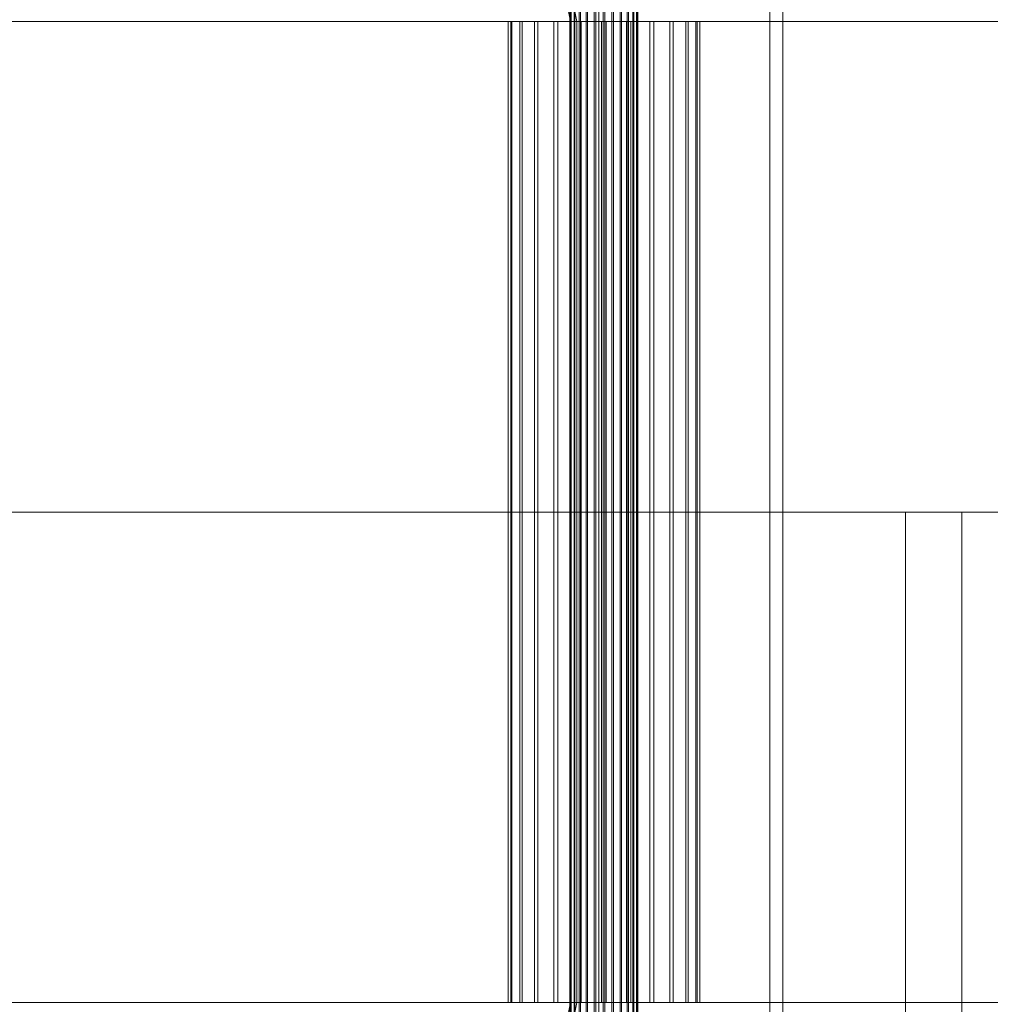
# Model space of a CAD drawing. Header units: millimetres. Extents: x -2233 to 65662, y -50530 to 6847.
# Tile 342 of 656: x 4590 to 4848, y -18130 to -17870. Entities that reach past the tile are written whole.
import ezdxf

# ---------------------------------------------------------------- set-up
doc = ezdxf.new("R2010")
doc.units = ezdxf.units.MM
for name, color, linetype, lineweight in [('COTAS_P', 1, 'Continuous', 0), ('superior_C01', 7, 'Continuous', 0), ('superior_dosificador', 7, 'Continuous', 0)]:
    doc.layers.add(name, color=color, linetype=linetype, lineweight=lineweight)
doc.dimstyles.new('R19_100', dxfattribs={"dimtxt": 250, "dimasz": 150, "dimexe": 150, "dimexo": 80, "dimgap": 100, "dimtad": 1, "dimtih": 1, "dimtoh": 1, "dimdsep": 46, "dimcen": 0.09, "dimadec": 0, "dimazin": 0, "dimtfac": 1, "dimtdec": 4, "dimtofl": 0, "dimtmove": 0, "dimatfit": 3, "dimfxl": 1, "dimtolj": 1, "dimtzin": 0, "dimarcsym": 0})

# ---------------------------------------------------------------- blocks, each defined once
blk = doc.blocks.new('DIM_R32_30')
at = {"layer": 'COTAS_P'}
for p, q in [((4250, -17250), (4400, -17205)), ((5950, -17250), (5800, -17205)), ((4250, -18150), (4250, -17250)), ((5950, -17250), (4250, -17250)), ((4250, -17250), (4400, -17295)), ((5950, -17250), (5800, -17295)), ((5950, -18150), (5950, -17250))]:
    blk.add_line(p, q, dxfattribs=at)
blk.add_text('1700 P', height=250, rotation=180, dxfattribs=at).set_placement((5100, -17350))

msp = doc.modelspace()

# ---------------------------------------------------------------- linework, layer by layer
at = {"layer": 'superior_C01'}
for p, q in [((4740.372, -17575), (4740.372, -18425)), ((4743.759, -18425), (4743.759, -17575)), ((4789.106, -18425), (4789.106, -17575)), ((4792.493, -17575), (4792.493, -18425)), ((4716.927, -17771.702), (4736.241, -17870)), ((4737.925, -17870), (4718.61, -17771.702)), ((4736.097, -18148), (4736.097, -17852)), ((4736.347, -18148), (4736.347, -17852)), ((4736.46, -18148), (4736.46, -17852)), ((4737.193, -18148), (4737.193, -17852)), ((4737.412, -18148), (4737.412, -17852)), ((4738.577, -18148), (4738.577, -17852)), ((4738.887, -18148), (4738.887, -17852)), ((4740.406, -18148), (4740.406, -17852)), ((4740.785, -18148), (4740.785, -17852)), ((4742.554, -18148), (4742.554, -17852)), ((4742.977, -18148), (4742.977, -17852)), ((4744.875, -18148), (4744.875, -17852)), ((4745.313, -18148), (4745.313, -17852)), ((4747.211, -18148), (4747.211, -17852)), ((4747.634, -18148), (4747.634, -17852)), ((4749.403, -18148), (4749.403, -17852)), ((4749.783, -18148), (4749.783, -17852)), ((4751.301, -18148), (4751.301, -17852)), ((4751.611, -18148), (4751.611, -17852)), ((4752.777, -18148), (4752.777, -17852)), ((4752.996, -18148), (4752.996, -17852)), ((4753.728, -17852), (4753.728, -18148)), ((4753.842, -18148), (4753.842, -17852)), ((4754.092, -18148), (4754.092, -17852)), ((3795.616, -17870), (4736.241, -17870)), ((4737.925, -17870), (3797.3, -17870)), ((4720.407, -17870), (4719.702, -17870)), ((4719.702, -17870), (4720.727, -17870)), ((4719.702, -18130), (4719.702, -17870)), ((4722.795, -17870), (4720.407, -17870)), ((4720.407, -18130), (4720.407, -17870)), ((4720.727, -17870), (4723.413, -17870)), ((4720.727, -18130), (4720.727, -17870)), ((4726.702, -17870), (4722.795, -17870)), ((4722.795, -18130), (4722.795, -17870)), ((4723.413, -17870), (4727.576, -17870)), ((4723.413, -18130), (4723.413, -17870)), ((4731.863, -17870), (4726.702, -17870)), ((4726.702, -18130), (4726.702, -17870)), ((4727.576, -17870), (4732.933, -17870)), ((4727.576, -18130), (4727.576, -17870)), ((4737.925, -17870), (4731.863, -17870)), ((4731.863, -18130), (4731.863, -17870)), ((4732.933, -17870), (4739.119, -17870)), ((4732.933, -18130), (4732.933, -17870)), ((4736.241, -17870), (4736.241, -18000)), ((4736.241, -17870), (5676.866, -17870)), ((4737.925, -18000), (4737.925, -17870)), ((5678.55, -17870), (4737.925, -17870)), ((4744.476, -17870), (4737.925, -17870)), ((4737.925, -18130), (4737.925, -17870)), ((4739.119, -17870), (4745.712, -17870)), ((4739.119, -18130), (4739.119, -17870)), ((4751.069, -17870), (4744.476, -17870)), ((4744.476, -18130), (4744.476, -17870)), ((4745.712, -17870), (4752.263, -17870)), ((4745.712, -18130), (4745.712, -17870)), ((4757.255, -17870), (4751.069, -17870)), ((4751.069, -18130), (4751.069, -17870)), ((4752.263, -17870), (4758.326, -17870)), ((4752.263, -18130), (4752.263, -17870)), ((4762.612, -17870), (4757.255, -17870)), ((4757.255, -18130), (4757.255, -17870)), ((4758.326, -17870), (4763.487, -17870)), ((4758.326, -18130), (4758.326, -17870)), ((4766.776, -17870), (4762.612, -17870)), ((4762.612, -18130), (4762.612, -17870)), ((4763.487, -17870), (4767.394, -17870)), ((4763.487, -18130), (4763.487, -17870)), ((4769.461, -17870), (4766.776, -17870)), ((4766.776, -18130), (4766.776, -17870)), ((4767.394, -17870), (4769.781, -17870)), ((4767.394, -18130), (4767.394, -17870)), ((4770.487, -17870), (4769.461, -17870)), ((4769.461, -17870), (4769.461, -18130)), ((4769.781, -17870), (4770.487, -17870)), ((4769.781, -18130), (4769.781, -17870)), ((4770.487, -18130), (4770.487, -17870)), ((3795.616, -18000), (4736.241, -18000)), ((4737.925, -18000), (3797.3, -18000)), ((4736.241, -18000), (4736.241, -18130)), ((4736.241, -18000), (5676.866, -18000)), ((4737.925, -18130), (4737.925, -18000)), ((5678.55, -18000), (4737.925, -18000)), ((3795.616, -18130), (4736.241, -18130)), ((4737.925, -18130), (3797.3, -18130)), ((4736.241, -18130), (4716.927, -18228.298)), ((4718.61, -18228.298), (4737.925, -18130)), ((4720.727, -18130), (4719.702, -18130)), ((4719.702, -18130), (4720.407, -18130)), ((4720.407, -18130), (4722.795, -18130)), ((4723.413, -18130), (4720.727, -18130)), ((4722.795, -18130), (4726.702, -18130)), ((4727.576, -18130), (4723.413, -18130)), ((4726.702, -18130), (4731.863, -18130)), ((4732.933, -18130), (4727.576, -18130)), ((4731.863, -18130), (4737.925, -18130)), ((4739.119, -18130), (4732.933, -18130)), ((4736.241, -18130), (5676.866, -18130)), ((5678.55, -18130), (4737.925, -18130)), ((4737.925, -18130), (4744.476, -18130)), ((4745.712, -18130), (4739.119, -18130)), ((4744.476, -18130), (4751.069, -18130)), ((4752.263, -18130), (4745.712, -18130)), ((4751.069, -18130), (4757.255, -18130)), ((4758.326, -18130), (4752.263, -18130)), ((4757.255, -18130), (4762.612, -18130)), ((4763.487, -18130), (4758.326, -18130)), ((4762.612, -18130), (4766.776, -18130)), ((4767.394, -18130), (4763.487, -18130)), ((4766.776, -18130), (4769.461, -18130)), ((4769.781, -18130), (4767.394, -18130)), ((4769.461, -18130), (4770.487, -18130)), ((4770.487, -18130), (4769.781, -18130))]:
    msp.add_line(p, q, dxfattribs=at)
at = {"layer": 'superior_dosificador'}
for p, q in [((4825, -18240), (4825, -18000)), ((4825, -18000), (4840, -18000)), ((4825, -18000), (5375, -18000)), ((4840, -18000), (4840, -18240))]:
    msp.add_line(p, q, dxfattribs=at)

# ---------------------------------------------------------------- dimensions: what is measured, and where the dimension line sits
at = {"layer": 'COTAS_P'}
dim = msp.add_aligned_dim(p1=(5950, -18150), p2=(4250, -18150), distance=-900, text='<> P', dimstyle='R19_100', dxfattribs=at)
dim.commit()
dim.dimension.update_dxf_attribs({"geometry": 'DIM_R32_30', "text_midpoint": (5100, -17250)})

doc.saveas('drawing.dxf')
